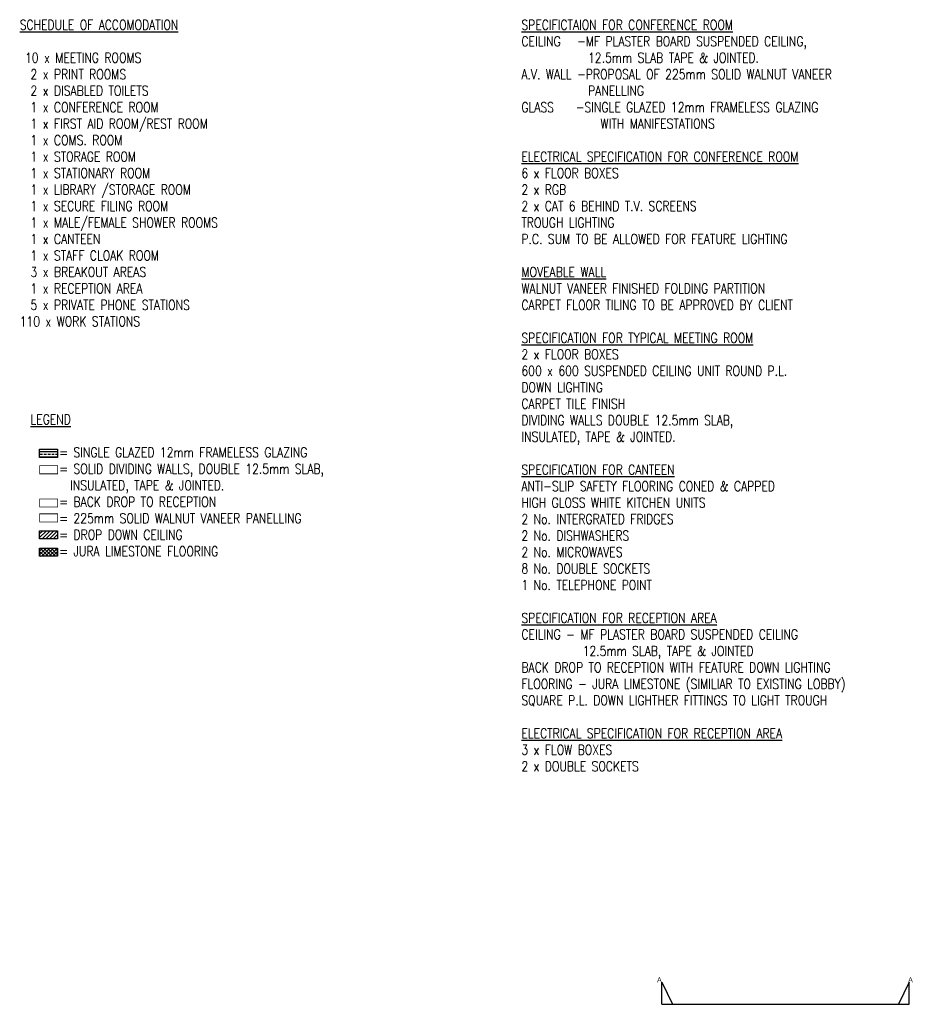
# Model space of a CAD drawing. Header units: millimetres. Extents: x -312551 to 250764, y -35891 to 59426.
# Tile 316 of 316: x 196593 to 250764, y -4641 to 55128. Entities that reach past the tile are written whole.
import ezdxf

# ---------------------------------------------------------------- set-up
doc = ezdxf.new("R2010")
doc.units = ezdxf.units.MM
doc.header["$LTSCALE"] = 2.5
doc.layers.add('NF-TEXT', color=1, linetype='Continuous')
doc.styles.add('ROMANS', font='romans.shx', dxfattribs={"width": 0.8})

msp = doc.modelspace()

# ---------------------------------------------------------------- hatches: boundary and pattern name
at = {"ltscale": 500000}
h = msp.add_hatch(dxfattribs=at)
h.set_pattern_fill('BRASS', color=170, scale=50, style=0)
h.set_pattern_definition([(0, (889, -6008.84), (0, 317.5), []), (0, (889, -5850.1), (0, 317.5), [158.75, -79.375])])
h.paths.add_polyline_path([(198894.3, 28558.6), (198894.3, 29048.9), (197801.6, 29048.9), (197801.6, 28558.6)])
h = msp.add_hatch(dxfattribs=at)
h.set_pattern_fill('ANSI31', color=252, scale=50, style=0)
h.set_pattern_definition([(45, (0, -120.2), (-112.2532, 112.2532), [])])
h.paths.add_polyline_path([(197801.6, 24100.6), (197801.6, 23610.3), (198894.3, 23610.3), (198894.3, 24100.6)])
h = msp.add_hatch(dxfattribs=at)
h.set_pattern_fill('ANSI37', color=252, scale=50, style=0)
h.set_pattern_definition([(45, (0, -266.16), (-112.2532, 112.2532), []), (135, (0, -266.16), (-112.2532, -112.2532), [])])
h.paths.add_polyline_path([(197801.6, 23047.1), (197801.6, 22556.8), (198894.3, 22556.8), (198894.3, 23047.1)])

# ---------------------------------------------------------------- linework, layer by layer
at = {"color": 170, "ltscale": 500000}
msp.add_lwpolyline([(197801.6, 29048.9), (198894.3, 29048.9), (198894.3, 28558.6), (197801.6, 28558.6)], close=True, dxfattribs=at)
at = {"color": 10, "ltscale": 500000, "const_width": 50}
msp.add_lwpolyline([(197801.6, 28054.7), (198894.3, 28054.7), (198894.3, 27564.5), (197801.6, 27564.5)], close=True, dxfattribs=at)
at = {"color": 90, "ltscale": 500000, "const_width": 50}
msp.add_lwpolyline([(197801.6, 26035.8), (198894.3, 26035.8), (198894.3, 25545.5), (197801.6, 25545.5)], close=True, dxfattribs=at)
at = {"color": 210, "ltscale": 500000, "const_width": 50}
msp.add_lwpolyline([(197801.6, 25128.3), (198894.3, 25128.3), (198894.3, 24638), (197801.6, 24638)], close=True, dxfattribs=at)
at = {"color": 252, "ltscale": 500000}
for points in [[(197801.6, 24100.6), (198894.3, 24100.6), (198894.3, 23610.3), (197801.6, 23610.3)], [(197801.6, 23047.1), (198894.3, 23047.1), (198894.3, 22556.8), (197801.6, 22556.8)]]:
    msp.add_lwpolyline(points, close=True, dxfattribs=at)
at = {"ltscale": 500000}
for points in [[(235566.8, -4640.6), (235566.8, -3300.6), (236216.8, -4640.6)], [(250576.8, -4640.6), (250576.8, -3300.6), (249926.8, -4640.6)], [(235566.8, -4640.6), (250576.8, -4640.6)]]:
    msp.add_lwpolyline(points, dxfattribs=at)

# ---------------------------------------------------------------- texts
at = {"layer": 'NF-TEXT', "ltscale": 500000, "char_height": 600, "width": 28227.207, "attachment_point": 1, "style": 'ROMANS'}
for s, insert in [('{\\LSCHEDULE OF ACCOMODATION\\P\\P} 10 x MEETING ROOMS\\P  2 x PRINT ROOMS\\P  2 x DISABLED TOILETS\\P  1 x CONFERENCE ROOM\\P  1 x FIRST AID ROOM/REST ROOM\\P  1 x COMS. ROOM\\P  1 x STORAGE ROOM\\P  1 x STATIONARY ROOM\\P  1 x LIBRARY /STORAGE ROOM\\P  1 x SECURE FILING ROOM\\P  1 x MALE/FEMALE SHOWER ROOMS\\P  1 x CANTEEN\\P  1 x STAFF CLOAK ROOM\\P  3 x BREAKOUT AREAS\\P  1 x RECEPTION AREA\\P  5 x PRIVATE PHONE STATIONS\\P110 x WORK STATIONS', (196592.7, 55116.9)), ('{\\LSPECIFICTAION FOR CONFERENCE ROOM\\P}CEILING   -MF PLASTER BOARD SUSPENDED CEILING, \\P^I     12.5mm SLAB TAPE & JOINTED.\\PA.V. WALL -PROPOSAL OF 225mm SOLID WALNUT VANEER \\P^I     PANELLING\\PGLASS    -SINGLE GLAZED 12mm FRAMELESS GLAZING \\P^I^IWITH MANIFESTATIONS\\P\\P{\\LELECTRICAL SPECIFICATION FOR CONFERENCE ROOM\\P}6 x FLOOR BOXES\\P2 x RGB\\P2 x CAT 6 BEHIND T.V. SCREENS\\PTROUGH LIGHTING\\PP.C. SUM TO BE ALLOWED FOR FEATURE LIGHTING\\P\\P{\\LMOVEABLE WALL\\P}WALNUT VANEER FINISHED FOLDING PARTITION\\PCARPET FLOOR TILING TO BE APPROVED BY CLIENT \\P\\P{\\LSPECIFICATION FOR TYPICAL MEETING ROOM\\P}2 x FLOOR BOXES\\P600 x 600 SUSPENDED CEILING UNIT ROUND P.L. \\PDOWN LIGHTING \\PCARPET TILE FINISH\\PDIVIDING WALLS DOUBLE 12.5mm SLAB, \\PINSULATED, TAPE & JOINTED.\\P\\P{\\LSPECIFICATION FOR CANTEEN\\P}ANTI-SLIP SAFETY FLOORING CONED & CAPPED\\PHIGH GLOSS WHITE KITCHEN UNITS\\P2 No. INTERGRATED FRIDGES\\P2 No. DISHWASHERS\\P2 No. MICROWAVES\\P8 No. DOUBLE SOCKETS\\P1 No. TELEPHONE POINT \\P\\P{\\LSPECIFICATION FOR RECEPTION AREA\\P}CEILING - MF PLASTER BOARD SUSPENDED CEILING \\P^I    12.5mm SLAB, TAPE & JOINTED\\PBACK DROP TO RECEPTION WITH FEATURE DOWN LIGHTING\\PFLOORING - JURA LIMESTONE (SIMILIAR TO EXISTING LOBBY)\\PSQUARE P.L. DOWN LIGHTHER FITTINGS TO LIGHT TROUGH\\P\\P{\\LELECTRICAL SPECIFICATION FOR RECEPTION AREA\\P}3 x FLOW BOXES\\P2 x DOUBLE SOCKETS', (227042.6, 55116.9)), ('  {\\LLEGEND\\P} \\P^I= SINGLE GLAZED 12mm FRAMELESS GLAZING\\P  ^I= SOLID DIVIDING WALLS, DOUBLE 12.5mm SLAB, \\P^I  INSULATED, TAPE & JOINTED.  \\P  ^I= BACK DROP TO RECEPTION\\P^I= 225mm SOLID WALNUT VANEER PANELLING\\P^I= DROP DOWN CEILING\\P^I= JURA LIMESTONE FLOORING', (196592.7, 31163.2))]:
    msp.add_mtext(s, dxfattribs=dict(at, insert=insert))
at = {"layer": 'NF-TEXT', "char_height": 300, "width": 2089.638, "attachment_point": 1}
for insert in [(235276.8, -3000.6), (250516.8, -3000.6)]:
    msp.add_mtext('A', dxfattribs=dict(at, insert=insert))

doc.saveas('drawing.dxf')
